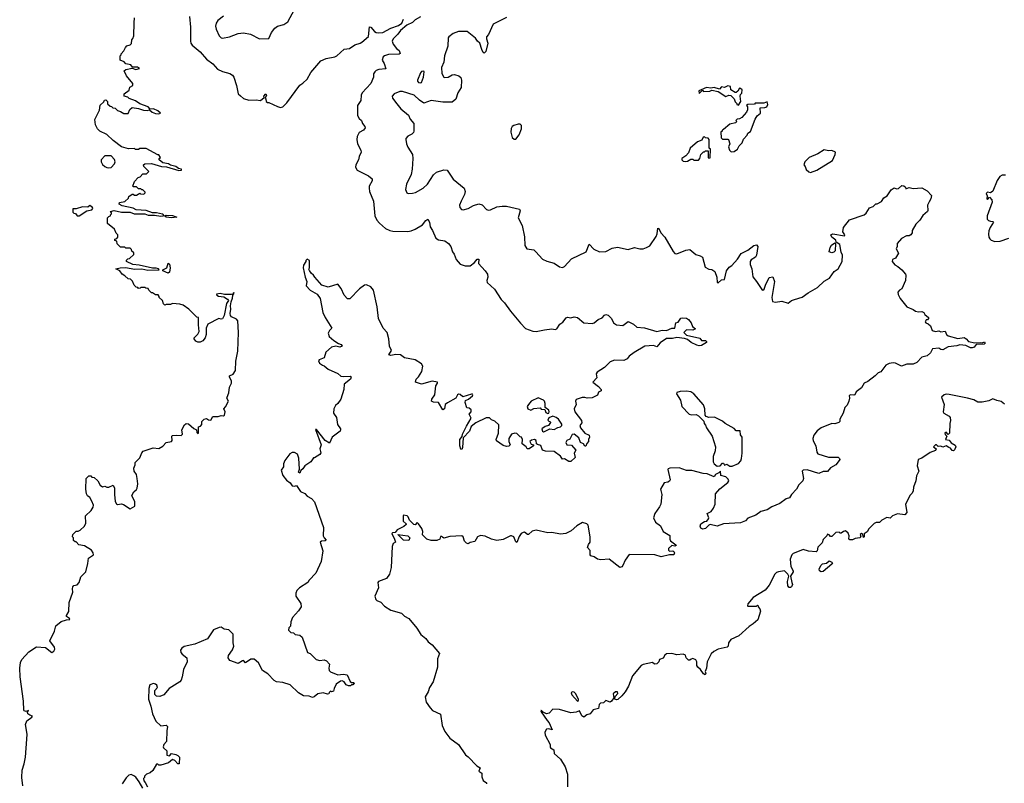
# Model space of a CAD drawing. Extents: x 2240384 to 2404287, y 351326 to 526670.
# Tile 271 of 309: x 2348743 to 2358034, y 456200 to 463406. Entities that reach past the tile are written whole.
import ezdxf

# ---------------------------------------------------------------- set-up
doc = ezdxf.new("R2010")
doc.units = 0

msp = doc.modelspace()

# ---------------------------------------------------------------- linework, layer by layer
at = {"layer": '0CON20XD'}
for points in [[(2350344.5, 463435), (2350354.4, 463335), (2350354.4, 463204.4), (2350358, 463185), (2350371.4, 463165), (2350445, 463102.5), (2350504.1, 463034.1), (2350565, 462990.8), (2350610.7, 462940.7), (2350655, 462915.8), (2350725, 462898.8), (2350751.7, 462881.7), (2350763.3, 462865), (2350790, 462785), (2350803.8, 462705), (2350826.6, 462686.6), (2350855, 462662.9), (2350905, 462645.7), (2350975, 462648.8), (2351015, 462643.3), (2351048.3, 462671.7), (2351047.5, 462685), (2351066.7, 462706.7), (2351072.5, 462695), (2351060, 462665), (2351067, 462657), (2351070, 462635), (2351080, 462625), (2351095, 462623.3), (2351175, 462585.6), (2351205, 462578.6), (2351225, 462582.5), (2351265, 462622.5), (2351385, 462788), (2351415, 462806.7), (2351455, 462846.2), (2351490.8, 462909.1), (2351585, 463018.8), (2351635, 463041.2), (2351717.5, 463055), (2351735, 463063.8), (2351805, 463126.9), (2351855, 463134.3), (2351905, 463170), (2351955.8, 463184.2), (2351972.5, 463195), (2352035, 463247.5), (2352045, 463340), (2352055, 463337.1), (2352092.2, 463295), (2352105, 463284.4), (2352125, 463280.8), (2352170, 463285), (2352244.3, 463325.7), (2352317.3, 463352.7), (2352347.3, 463375), (2352365, 463410)], [(2350665, 463439.2), (2350612.8, 463397.2), (2350595.6, 463375), (2350590, 463345), (2350596.3, 463316.3), (2350625.7, 463255), (2350643.6, 463233.6), (2350655, 463230.8), (2350722.5, 463245), (2350803.3, 463276.7), (2350855, 463281.3), (2350919.8, 463269.8), (2351005, 463224.2), (2351095, 463227.5), (2351118.8, 463285), (2351150, 463325), (2351175.7, 463344.3), (2351235, 463361.4), (2351272, 463385), (2351335, 463503.3)], [(2348838.3, 456841.7), (2348818.8, 456855), (2348817.5, 456872.5), (2348826.4, 456886.4), (2348805, 456878.8), (2348785, 456883.8), (2348781.1, 456891.1), (2348778.3, 456975), (2348746.6, 457205), (2348742.8, 457285), (2348749, 457341), (2348761.7, 457368.3), (2348828.1, 457441.9), (2348902, 457488), (2348985, 457482), (2349045, 457433.8), (2349064.1, 457445.9), (2349073.8, 457465), (2349070.8, 457485), (2349027.5, 457545), (2349070, 457635), (2349085, 457686), (2349135, 457725.7), (2349185, 457742.5), (2349217.5, 457745), (2349212.5, 457755), (2349185, 457772.5), (2349183.3, 457785), (2349207.5, 457822.5), (2349208.9, 457905), (2349245.5, 458005), (2349240, 458035), (2349244.7, 458055.3), (2349254.6, 458065.4), (2349285, 458072), (2349305.5, 458094.5), (2349320.3, 458149.7), (2349366.7, 458195), (2349386.4, 458273.6), (2349392.5, 458325), (2349440, 458355), (2349437.5, 458375), (2349419.3, 458399.3), (2349355, 458440), (2349301.7, 458451.7), (2349275, 458480), (2349265, 458480), (2349251.7, 458491.7), (2349250, 458515), (2349240, 458525), (2349243, 458547), (2349275, 458580), (2349295, 458580), (2349315, 458590), (2349353, 458627), (2349367.5, 458655), (2349362.5, 458725), (2349417, 458773), (2349437.5, 458805), (2349439.2, 458825), (2349425, 458862.5), (2349406.1, 458896.1), (2349383.6, 458913.6), (2349373, 458933), (2349367.5, 458975), (2349370, 459075), (2349395, 459100), (2349415, 459100), (2349425, 459090), (2349447, 459087), (2349480, 459055), (2349503.6, 459013.6), (2349525, 458997.5), (2349545, 459002.5), (2349563.6, 458993.6), (2349583, 458993), (2349625, 459012.5), (2349638.8, 458985), (2349636, 458925), (2349645, 458860), (2349655, 458837.5), (2349665, 458832), (2349705, 458836), (2349721.7, 458831.7), (2349785, 458791.2), (2349830, 458815), (2349830.8, 458855), (2349802.5, 458915), (2349820.5, 458949.5), (2349845, 458972.5), (2349850, 458985), (2349858.6, 459025), (2349851.4, 459075), (2349846.2, 459115), (2349823.8, 459145), (2349821.2, 459175), (2349833.3, 459205), (2349833.9, 459226.1), (2349875, 459272.5), (2349895, 459320), (2349907, 459333), (2350003.6, 459366.4), (2350055, 459360), (2350095, 459382.5), (2350123.9, 459416.1), (2350176, 459424), (2350182.5, 459435), (2350177.5, 459475), (2350185, 459482.5), (2350225, 459486.7), (2350265, 459482.5), (2350280, 459495), (2350272.5, 459535), (2350296.9, 459583.1), (2350315, 459596.7), (2350335, 459593.3), (2350385, 459546.7), (2350410, 459535), (2350415, 459510), (2350425, 459500), (2350430, 459505), (2350430, 459565), (2350448.3, 459571.7), (2350460, 459585), (2350462.5, 459615), (2350485, 459637.5), (2350505, 459642.5), (2350525, 459630), (2350545, 459627.5), (2350565, 459662.5), (2350615, 459661.2), (2350645, 459670), (2350665, 459668), (2350675.5, 459674.5), (2350682.2, 459705), (2350670, 459735), (2350685, 459751.2), (2350714, 459805), (2350698.6, 459835), (2350700, 459845), (2350717.1, 459885), (2350722.9, 459937.1), (2350742.3, 459975), (2350741.5, 459995), (2350721.2, 460035), (2350723.8, 460045), (2350757.6, 460062.4), (2350778.6, 460095), (2350782.1, 460185), (2350800.8, 460279.2), (2350806.4, 460455), (2350800, 460565), (2350789.4, 460579.4), (2350742.1, 460602.1), (2350731.9, 460615), (2350727.5, 460635), (2350736.2, 460675), (2350731.9, 460705), (2350738, 460745), (2350750.3, 460779.7), (2350752.5, 460807.5), (2350768, 460825), (2350765, 460832.5), (2350757.5, 460825), (2350760, 460820), (2350738.6, 460811.4), (2350675, 460813.8), (2350635, 460822.9), (2350600, 460815), (2350602.5, 460805), (2350617.7, 460797.7), (2350669.7, 460789.7), (2350705, 460769.2), (2350714, 460755), (2350693.3, 460726.7), (2350673.3, 460615), (2350657, 460583), (2350645, 460580), (2350623, 460587), (2350517, 460533), (2350503.6, 460496.4), (2350502.5, 460435), (2350492.5, 460405), (2350472.5, 460375), (2350445, 460362.5), (2350425, 460362.5), (2350403.9, 460373.9), (2350390, 460395), (2350390, 460405), (2350423, 460437), (2350437.5, 460465), (2350430, 460525), (2350430, 460595), (2350415, 460600), (2350340, 460675), (2350285, 460712.5), (2350255, 460722.5), (2350185, 460727.5), (2350165, 460720), (2350125, 460720), (2350111.7, 460711.7), (2350100, 460725), (2350090, 460755), (2350060, 460785), (2350060, 460795), (2350048.3, 460808.3), (2350025, 460810), (2349995, 460830), (2349985, 460830), (2349960, 460855), (2349955, 460870), (2349933, 460873), (2349925, 460880), (2349885, 460880), (2349878.3, 460871.7), (2349865, 460870), (2349858.3, 460878.3), (2349841.7, 460881.7), (2349821.7, 460901.7), (2349808.3, 460938.3), (2349788.3, 460958.3), (2349765, 460960), (2349735, 460990), (2349710, 461005), (2349686.4, 461036.4), (2349650, 461055), (2349690, 461065), (2349745, 461068.1), (2349825, 461053.1), (2349895, 461054.2), (2349952.4, 461042.4), (2350060, 461045), (2350052.5, 461055), (2350030.9, 461060.9), (2349995, 461060), (2349870.9, 461090.9), (2349810, 461095), (2349750, 461125), (2349751.7, 461138.3), (2349761.7, 461148.3), (2349778.3, 461151.7), (2349818.3, 461191.7), (2349820, 461205), (2349801.7, 461221.7), (2349798.3, 461238.3), (2349785, 461250), (2349745, 461250), (2349735, 461260), (2349695, 461260), (2349661.7, 461291.7), (2349660, 461315), (2349641.7, 461321.7), (2349640, 461335), (2349658.3, 461341.7), (2349670, 461355), (2349670, 461375), (2349651.7, 461391.7), (2349638.3, 461428.3), (2349571.7, 461481.7), (2349570, 461535), (2349585, 461550), (2349600, 461555), (2349600, 461565), (2349610, 461575), (2349610, 461585), (2349600, 461595), (2349634.2, 461605.8), (2349705, 461591.2), (2349785, 461589.2), (2349823, 461573), (2349925, 461574.2), (2349955, 461562.5), (2350015, 461562.5), (2350075, 461551.2), (2350100, 461555), (2350100, 461565), (2350089.5, 461569.5), (2350035, 461582.5), (2349996.7, 461583.3), (2349935, 461605.8), (2349843, 461613), (2349815, 461626.2), (2349708.3, 461648.3), (2349680, 461665), (2349685, 461680), (2349735, 461690), (2349768.3, 461721.7), (2349771.7, 461738.3), (2349805, 461760), (2349815, 461760), (2349825, 461750), (2349845, 461750), (2349875, 461770), (2349883, 461763), (2349915, 461760), (2349928.3, 461771.7), (2349928.3, 461778.3), (2349905, 461800), (2349895, 461800), (2349885, 461810), (2349865, 461810), (2349845, 461830), (2349815, 461830), (2349810, 461835), (2349825, 461880), (2349861.7, 461918.3), (2349878.3, 461921.7), (2349905, 461950), (2349938.3, 461951.7), (2349960, 461975), (2349915, 462020), (2349910, 462035), (2349923.8, 462046.2), (2349985, 462050), (2350082.1, 462022.1), (2350128.1, 462018.1), (2350245, 461984), (2350270, 461985), (2350270, 461995), (2350241.7, 462001.7), (2350215, 462021.2), (2350165, 462033.3), (2350146.4, 462046.4), (2350092.5, 462055), (2350060, 462085), (2350060, 462095), (2350070, 462105), (2350055, 462130), (2350045, 462130), (2349935, 462190), (2349875, 462190), (2349865, 462180), (2349835, 462180), (2349825, 462190), (2349768.3, 462188.3), (2349705, 462207.5), (2349625, 462267.5), (2349563.6, 462323.6), (2349500, 462355), (2349477, 462377), (2349457.5, 462415), (2349453.3, 462465), (2349483, 462527), (2349497, 462553), (2349501.7, 462598.3), (2349538.3, 462631.7), (2349541.7, 462648.3), (2349555, 462650), (2349570, 462635), (2349571.7, 462611.7), (2349595, 462590), (2349608.3, 462588.3), (2349623, 462573), (2349645, 462570), (2349665, 462550), (2349695, 462540), (2349725, 462520), (2349765, 462520), (2349781.7, 462558.3), (2349805, 462577.5), (2349865, 462567.1), (2349911.5, 462551.5), (2349945, 462550), (2349967, 462557), (2349992.4, 462532.4), (2350025, 462519.6), (2350055, 462518.5), (2350071.2, 462525), (2350046.6, 462546.6), (2350005, 462564.6), (2349973, 462563), (2349955, 462583.3), (2349875, 462611.5), (2349835, 462641.9), (2349775, 462662), (2349763.9, 462673.9), (2349730, 462685), (2349730, 462705), (2349775, 462740), (2349781.7, 462768.3), (2349810, 462785), (2349810, 462805), (2349750, 462875), (2349730, 462925), (2349743, 462937), (2349805, 462950), (2349837.7, 462937.7), (2349872.5, 462945), (2349855, 462958.6), (2349807.5, 462957.5), (2349791.4, 462981.4), (2349745, 462991.2), (2349727.5, 463007.5), (2349690, 463025), (2349690, 463065), (2349700, 463075), (2349700, 463085), (2349727, 463113), (2349740, 463145), (2349755, 463160), (2349785, 463170), (2349797, 463183), (2349800, 463215), (2349811.7, 463228.3), (2349820, 463255), (2349823, 463377), (2349827.5, 463425)], [(2352526.3, 463433.7), (2352474.6, 463405.4), (2352448.8, 463381.2), (2352394.7, 463355.3), (2352336.2, 463305), (2352311.7, 463268.3), (2352267.5, 463225), (2352257.5, 463205), (2352268, 463175), (2352297.1, 463135), (2352324.3, 463115), (2352333.9, 463086.1), (2352325, 463080.8), (2352221.7, 463078.3), (2352183.9, 463066.1), (2352172.5, 463055), (2352163.3, 463025), (2352182.1, 462992.1), (2352197.1, 462942.9), (2352133, 462937), (2352105, 462927.5), (2352092.5, 462915), (2352082.5, 462895), (2352081.2, 462865), (2352057.1, 462805), (2351973.1, 462715), (2351965.4, 462695), (2351961.2, 462645), (2351930, 462595), (2351930.7, 462500.7), (2351945, 462473.8), (2351966.7, 462455), (2351976.7, 462425), (2351998.3, 462398.3), (2352001.2, 462385), (2351986.4, 462363.6), (2351947, 462343), (2351926.9, 462305), (2351924.4, 462275), (2351931.9, 462235), (2351962.5, 462175), (2351965.8, 462155), (2351945.8, 462115), (2351940.8, 462085), (2351915.7, 462035), (2351912.9, 462015), (2351928.8, 461985), (2352035, 461933.3), (2352070, 461905), (2352069.2, 461885), (2352040.8, 461835), (2352039.2, 461815), (2352044.3, 461784.3), (2352080, 461695), (2352093.3, 461555), (2352113.5, 461515), (2352138.1, 461485), (2352195.7, 461434.3), (2352235, 461416.9), (2352265, 461411.4), (2352405, 461408.6), (2352435.6, 461414.4), (2352475, 461430), (2352545, 461470.7), (2352575, 461512.7), (2352595, 461524.2), (2352611.1, 461495), (2352615, 461450), (2352637.7, 461417.7), (2352670, 461345), (2352695, 461328.8), (2352755, 461320), (2352790, 461295), (2352811.2, 461265), (2352826.7, 461215), (2352842.7, 461192.7), (2352863, 461143), (2352899.7, 461099.7), (2352945, 461082), (2352995, 461083.8), (2353035.7, 461114.3), (2353060, 461145), (2353075.6, 461145.6), (2353072.5, 461105), (2353135, 461037.5), (2353156.2, 461005), (2353160, 460975), (2353152, 460945), (2353155, 460927.5), (2353223.9, 460863.9), (2353286.2, 460765), (2353318.8, 460735), (2353373.8, 460655), (2353468.3, 460541.7), (2353515, 460493.3), (2353585, 460467.5), (2353615, 460463.3), (2353695, 460480), (2353765, 460487.5), (2353795, 460482.5), (2353811.7, 460488.3), (2353838.3, 460531.7), (2353868.9, 460551.1), (2353898.3, 460591.7), (2353910.7, 460599.3), (2353945, 460593.3), (2353975, 460603.3), (2354005, 460596.2), (2354065, 460546.2), (2354145, 460540), (2354165, 460546.2), (2354202.3, 460577.7), (2354238.8, 460591.2), (2354262.3, 460617.7), (2354275, 460623.3), (2354295, 460617.5), (2354327, 460587), (2354347.5, 460545), (2354375.9, 460525.9), (2354435, 460520), (2354485, 460556.7), (2354533.6, 460533.6), (2354565, 460503.8), (2354637.6, 460497.6), (2354755, 460463.8), (2354805, 460476.7), (2354845, 460472.2), (2354895, 460494.3), (2354925, 460494), (2354933.3, 460545), (2354955, 460552.5), (2354980.5, 460589.5), (2354995, 460593.8), (2355035, 460588.8), (2355055, 460576.7), (2355079.4, 460545), (2355092.2, 460512.2), (2355118.3, 460488.3), (2355093.6, 460476.4), (2355035, 460478.8), (2355010, 460455), (2355035, 460430), (2355161.7, 460401.7), (2355175, 460380), (2355215, 460380), (2355225, 460370), (2355225, 460360), (2355175, 460332.2), (2355155, 460328.6), (2355133.4, 460333.4), (2355080.3, 460360.3), (2355045, 460389.2), (2355015, 460398.8), (2354944.3, 460405.7), (2354903, 460397), (2354845, 460397.5), (2354785, 460357.5), (2354755, 460320), (2354725, 460331.4), (2354642.5, 460325), (2354542.5, 460265), (2354495, 460230), (2354474.3, 460205.7), (2354445, 460188.8), (2354355, 460193.3), (2354313.9, 460176.1), (2354262.5, 460125), (2354190.7, 460079.3), (2354182.5, 460065), (2354187.5, 460025), (2354152.5, 459985), (2354203.3, 459945), (2354230, 459915), (2354230, 459905), (2354205, 459890), (2354195, 459862.5), (2354145, 459837.5), (2354096.1, 459833.9), (2354075, 459841.2), (2354049.3, 459840.7), (2353995, 459822.5), (2353988.8, 459805), (2353994.2, 459775), (2353974.2, 459735), (2353981.9, 459705), (2354044.4, 459625), (2354047.5, 459602.5), (2354028.8, 459575), (2354034, 459555), (2354075.7, 459505.7), (2354116, 459485), (2354120, 459465), (2354110, 459445), (2354110, 459425), (2354093, 459407), (2354085, 459382.5), (2354075, 459380), (2354062.5, 459402.5), (2354034, 459415), (2354019.5, 459459.5), (2353975, 459494.3), (2353955, 459490.8), (2353935, 459447.5), (2353905, 459433.8), (2353895.7, 459415), (2353904.6, 459394.6), (2353950.7, 459390.7), (2353991.2, 459345), (2353976.1, 459313.9), (2353983.3, 459275), (2353945, 459236.7), (2353925, 459236.2), (2353885, 459262.5), (2353865, 459260), (2353846.9, 459286.9), (2353785, 459330.8), (2353704.2, 459334.2), (2353677.5, 459345), (2353659.3, 459389.3), (2353627.5, 459397.5), (2353620, 459405), (2353616.2, 459435), (2353600, 459445), (2353572.3, 459437.7), (2353557.5, 459425), (2353570.7, 459400.7), (2353590, 459395), (2353590, 459385), (2353550, 459355), (2353530, 459355), (2353522.5, 459375), (2353483, 459403), (2353487, 459443), (2353477.5, 459465), (2353465, 459470), (2353435, 459501.2), (2353415, 459503.8), (2353383.3, 459495), (2353357.5, 459455), (2353357.5, 459425), (2353370, 459395), (2353357, 459383), (2353335, 459377.5), (2353305, 459386.7), (2353241.7, 459431.7), (2353240, 459445), (2353260, 459505), (2353263.9, 459583.9), (2353225, 459618.6), (2353195, 459630.8), (2353175, 459650), (2353145, 459648.6), (2353047.8, 459602.2), (2353003.6, 459566.4), (2352986.9, 459523.1), (2352928.6, 459461.4), (2352921.5, 459368.5), (2352915, 459351.2), (2352905, 459354), (2352895.5, 459385), (2352896.4, 459445), (2352917.5, 459472.5), (2352921.9, 459495), (2352958.7, 459571.3), (2353003.3, 459645), (2352983.3, 459685), (2353003.8, 459705), (2353003.9, 459723.9), (2352985, 459740), (2352963.3, 459743.3), (2352946.7, 459795), (2352948.3, 459811.7), (2352976.7, 459825), (2353015.7, 459855), (2353020, 459865), (2353015, 459871.2), (2353005, 459870.8), (2352925, 459847.5), (2352899.7, 459869.7), (2352885, 459872), (2352874, 459865), (2352857.5, 459835), (2352780.6, 459789.4), (2352757.5, 459775), (2352750, 459735), (2352735, 459723.3), (2352695, 459794.3), (2352646.2, 459796.2), (2352627.5, 459805), (2352631.2, 459825), (2352660.5, 459865), (2352669.5, 459950.5), (2352685.8, 459975), (2352685, 459985.8), (2352634.1, 459995.9), (2352535, 459966), (2352477.5, 459985), (2352484, 460015), (2352505.6, 460034.4), (2352536.7, 460085), (2352546.7, 460135), (2352535, 460157.5), (2352475, 460196.7), (2352375, 460215.8), (2352335, 460243.8), (2352293.4, 460246.6), (2352245.7, 460235.7), (2352226.2, 460245), (2352250, 460285), (2352233.3, 460325), (2352226.7, 460395), (2352210, 460455), (2352172.5, 460495), (2352127.5, 460585), (2352116, 460695), (2352080, 460855), (2352055, 460886.2), (2352015, 460903.8), (2351995, 460900), (2351950, 460865), (2351858.2, 460771.8), (2351835, 460772), (2351803.3, 460805), (2351775, 460870), (2351745, 460910), (2351655, 460882.5), (2351595, 460900), (2351527.5, 460975), (2351516.4, 460996.4), (2351492.5, 461015), (2351478.3, 461038.3), (2351472.5, 461052.5), (2351477.5, 461065), (2351477.5, 461135), (2351455, 461147.5), (2351442.5, 461135), (2351442.5, 461125), (2351421.2, 461088.8), (2351418.8, 461065), (2351436.2, 460975), (2351452.5, 460935), (2351447.5, 460895), (2351485, 460852.5), (2351550, 460815), (2351576.7, 460775), (2351604.2, 460644.2), (2351625, 460596.7), (2351686.7, 460495), (2351665, 460472.5), (2351653.6, 460446.4), (2351663.3, 460415), (2351707.7, 460377.7), (2351750.5, 460350.5), (2351775, 460342.5), (2351786, 460325), (2351765, 460314.3), (2351725, 460325.8), (2351685, 460316.7), (2351630.7, 460269.3), (2351616.4, 460213.6), (2351570, 460195), (2351563.6, 460186.4), (2351572.5, 460165), (2351600, 460145)], [(2353335, 463426.2), (2353210, 463365), (2353165, 463267.5), (2353147.5, 463245), (2353146.7, 463225), (2353160, 463185), (2353140.6, 463105), (2353125, 463088.8), (2353115, 463096.7), (2353102.5, 463125), (2353085.8, 463185), (2353062.6, 463202.6), (2353045, 463230.5), (2352965.9, 463295.9), (2352885, 463295.4), (2352833.3, 463276.7), (2352791.9, 463245), (2352787.1, 463235), (2352783.3, 463155), (2352752.5, 463065), (2352745.4, 463004.6), (2352722.7, 462955), (2352727.3, 462897.3), (2352745, 462864.5), (2352755, 462860), (2352787.5, 462862.5), (2352823.8, 462886.2), (2352845, 462890), (2352886.1, 462876.1), (2352905, 462860), (2352912.5, 462835), (2352907.5, 462765), (2352877.5, 462715), (2352857.5, 462655), (2352825, 462626.7), (2352736.4, 462626.4), (2352625, 462643.3), (2352555, 462620), (2352515.9, 462645.9), (2352463.8, 462695), (2352355, 462729.4), (2352330.8, 462729.2), (2352275, 462706.7), (2352256.7, 462685), (2352260, 462665), (2352300.7, 462610.7), (2352340, 462565), (2352412.5, 462505), (2352427.5, 462467.5), (2352462, 462425), (2352463.3, 462355), (2352458.3, 462341.7), (2352443.6, 462326.4), (2352405, 462306.7), (2352386.7, 462285), (2352386.2, 462275), (2352392, 462235), (2352405, 462202.5), (2352448, 462135), (2352452.9, 462095), (2352445.5, 461995.5), (2352435.4, 461945), (2352394.3, 461855), (2352383.9, 461803.9), (2352395, 461772.5), (2352407, 461767), (2352450.3, 461769.7), (2352476.7, 461775), (2352551.2, 461815), (2352592, 461855), (2352648.7, 461941.3), (2352675, 461966.2), (2352745, 461988.8), (2352775, 461986.7), (2352831.7, 461901.7), (2352936.7, 461815), (2352946.2, 461785), (2352941.2, 461755), (2352908, 461695), (2352894.2, 461655), (2352896.2, 461635), (2352912.5, 461615), (2352927.7, 461612.3), (2352975, 461624.2), (2353025, 461653.8), (2353075, 461670), (2353108.3, 461658.3), (2353147.5, 461615), (2353165, 461608.8), (2353185, 461611.2), (2353245, 461640), (2353295, 461647.5), (2353335, 461646.7), (2353459.3, 461619.3), (2353463.8, 461603.8), (2353448, 461535), (2353483.3, 461465), (2353505.8, 461355.8), (2353508, 461275), (2353527.5, 461245), (2353593.9, 461233.9), (2353614.2, 461214.2), (2353675.9, 461145.9), (2353715.9, 461125.9), (2353785, 461108.8), (2353837.5, 461075), (2353865, 461066.7), (2353885, 461076.7), (2353951.2, 461148.8), (2354087.5, 461215), (2354115, 461286.7), (2354159.3, 461239.3), (2354215, 461216.7), (2354275, 461220), (2354335, 461251.2), (2354385, 461260), (2354485, 461236.2), (2354545, 461256.2), (2354595, 461242.5), (2354625.5, 461244.5), (2354657.5, 461255), (2354687.5, 461272.5), (2354748.3, 461361.7), (2354758.8, 461385), (2354765, 461437.5), (2354775, 461436.7), (2354791.2, 461395), (2354831.2, 461355), (2354907.7, 461217.7), (2354925, 461200), (2354945, 461196.7), (2355027.7, 461232.3), (2355065, 461236.7), (2355121.7, 461191.7), (2355165, 461176.7)], [(2352525, 462809.2), (2352535, 462814), (2352553, 462863), (2352560, 462915), (2352555, 462920), (2352535, 462916), (2352523.8, 462905), (2352497.5, 462835), (2352496, 462825), (2352505, 462812), (2352525, 462809.2)], [(2355525, 462600), (2355547.5, 462635), (2355541.2, 462685), (2355545, 462700), (2355557, 462713), (2355560, 462745), (2355545, 462757.5), (2355535, 462760), (2355519.3, 462730.7), (2355505, 462720), (2355495, 462720), (2355453.6, 462743.6), (2355448.8, 462775), (2355425, 462782.5), (2355395, 462766.7), (2355365, 462772.5), (2355345, 462750), (2355295, 462766.7), (2355265, 462760), (2355223.6, 462766.4), (2355150, 462735), (2355155, 462710), (2355185, 462740), (2355195, 462730), (2355255, 462732.5), (2355275, 462740), (2355335, 462730), (2355405, 462682.5), (2355435, 462692.5), (2355451.7, 462691.7), (2355485, 462660), (2355495, 462630), (2355510, 462615), (2355510, 462605), (2355525, 462600)], [(2355455, 462160), (2355485, 462163.8), (2355516.2, 462185), (2355532.7, 462217.3), (2355560, 462245), (2355571.7, 462278.3), (2355607.5, 462315), (2355613.8, 462336.2), (2355639.2, 462350.8), (2355681.7, 462468.3), (2355701.7, 462498.3), (2355733.8, 462525), (2355730, 462575), (2355775, 462577.5), (2355793.3, 462585), (2355802, 462605), (2355795, 462630), (2355765, 462620), (2355682.5, 462617.5), (2355675, 462610), (2355613, 462607), (2355600, 462595), (2355610, 462585), (2355610, 462555), (2355602.5, 462535), (2355556.4, 462483.6), (2355535, 462470), (2355511.7, 462468.3), (2355500, 462455), (2355510, 462445), (2355498.3, 462431.7), (2355445, 462420), (2355385, 462370), (2355370, 462365), (2355370, 462355), (2355360, 462345), (2355361.7, 462291.7), (2355375, 462280), (2355425, 462280), (2355430, 462275), (2355442.5, 462235), (2355432.5, 462205), (2355440, 462175), (2355455, 462160)], [(2353408.3, 462278.3), (2353425, 462280), (2353455, 462320), (2353477.5, 462375), (2353477, 462407), (2353465, 462420), (2353445, 462420), (2353405, 462407.5), (2353390.7, 462399.3), (2353380.7, 462379.3), (2353377.5, 462345), (2353390, 462295), (2353408.3, 462278.3)], [(2355025, 462067.5), (2355045, 462072.5), (2355075, 462090), (2355095, 462090), (2355105, 462080), (2355148.3, 462081.7), (2355160, 462095), (2355170, 462135), (2355195, 462160), (2355205, 462160), (2355215, 462170), (2355238.3, 462168.3), (2355240, 462105), (2355245, 462100), (2355258.3, 462101.7), (2355260, 462185), (2355250, 462195), (2355250, 462275), (2355238.3, 462288.3), (2355215, 462290), (2355205, 462300), (2355191.7, 462298.3), (2355179.3, 462270.7), (2355140, 462255), (2355070, 462195), (2355055, 462150), (2355029.3, 462120.7), (2354991.2, 462095), (2354990, 462085), (2355005, 462071.2), (2355025, 462067.5)], [(2356205, 461964), (2356265, 461987.1), (2356412, 462078), (2356437.5, 462135), (2356440, 462155), (2356405, 462172.5), (2356375, 462170), (2356335, 462178.8), (2356275, 462140), (2356193.6, 462106.4), (2356152.5, 462065), (2356142.5, 462035), (2356155, 462020), (2356165, 461992.5), (2356189.3, 461969.3), (2356205, 461964)], [(2349585, 462007.5), (2349605, 462012.5), (2349637.5, 462045), (2349642.5, 462065), (2349638.3, 462088.3), (2349605, 462120), (2349545, 462120), (2349512.5, 462085), (2349512.5, 462065), (2349525, 462040), (2349545, 462020), (2349565, 462012.5), (2349585, 462007.5)], [(2358045, 461940), (2358015, 461940), (2357990, 461925), (2357965, 461890), (2357925, 461787.5), (2357905, 461772.5), (2357875, 461777.5), (2357863.3, 461765), (2357872.5, 461745), (2357870, 461715), (2357875, 461710), (2357895, 461730), (2357916.1, 461706.1), (2357920, 461685), (2357873.3, 461555), (2357872.5, 461525), (2357885, 461512.5), (2357903.6, 461503.6), (2357925, 461502.5), (2357932.5, 461495), (2357900, 461445), (2357887.5, 461415), (2357883.3, 461383.3), (2357887.5, 461355), (2357897, 461337), (2357910, 461325), (2357943.6, 461313.6), (2357995, 461317.5), (2358075, 461343.3)], [(2355165, 461176.7), (2355186, 461165), (2355210.7, 461070.7), (2355245, 461052.5), (2355275, 461047.5), (2355300.7, 461030.7), (2355322, 460975), (2355323.3, 460925), (2355335, 460923.3), (2355365, 460950), (2355395, 460953.8), (2355411.2, 461035), (2355437.8, 461072.2), (2355462.2, 461087.8), (2355515, 461147.5), (2355550.7, 461199.3), (2355615, 461232.5), (2355670, 461275), (2355695, 461282.5), (2355706.7, 461265), (2355695, 461182.5), (2355685, 461166.7), (2355645, 461140), (2355636.3, 461123.7), (2355636.9, 461095), (2355652.5, 461055), (2355659.3, 460979.3), (2355695, 460936.7), (2355745, 460860), (2355755, 460853.8), (2355767.4, 460862.6), (2355779.3, 460900.7), (2355815, 460972.5), (2355850, 460980), (2355864.5, 460935), (2355839.1, 460785), (2355845, 460746.7), (2355875, 460741.2), (2355935, 460748.8), (2355995, 460730), (2356024.3, 460755.7), (2356054.2, 460765.8), (2356125, 460786.2), (2356181.7, 460828.3), (2356272.3, 460877.7), (2356335, 460937.5), (2356385, 460967.5), (2356428.8, 461031.2), (2356466.7, 461055), (2356503.3, 461125), (2356506.7, 461185), (2356493.6, 461213.6), (2356483.3, 461285), (2356447.5, 461307.5), (2356442.5, 461325), (2356406.7, 461355), (2356396.7, 461375), (2356415, 461383.8), (2356525, 461367.5), (2356530, 461375), (2356511.2, 461405), (2356516.2, 461445), (2356571.7, 461518.3), (2356710, 461565), (2356729.3, 461580.7), (2356760.7, 461629.3), (2356797, 461643), (2356823, 461667), (2356835, 461667.5), (2356875, 461690), (2356897.5, 461725), (2356927.5, 461745), (2356965, 461800), (2356995, 461820), (2357015, 461810), (2357035, 461812.5), (2357068.3, 461841.7), (2357085, 461837.5), (2357100, 461825), (2357105, 461810), (2357135, 461822.5), (2357175, 461812.5), (2357255, 461820), (2357305, 461792.5), (2357347.5, 461747.5), (2357340, 461715), (2357323.3, 461686.7), (2357310, 461655), (2357313, 461607), (2357307.5, 461595), (2357265, 461557.5), (2357236.7, 461515), (2357200, 461475), (2357164.1, 461415.9), (2357163.3, 461395), (2357153.3, 461375), (2357135, 461366.2), (2357110, 461365), (2357065, 461342.5), (2357022.5, 461295), (2357022.5, 461265), (2357012.5, 461245), (2357036.4, 461203.6), (2357007.5, 461155), (2356978, 461142), (2356976, 461125), (2357002.1, 461092.1), (2357028.1, 461078.1), (2357066.7, 461045), (2357101.2, 461005), (2357103.3, 460995), (2357102.5, 460945), (2357067.5, 460865), (2357045, 460852.5), (2357030, 460835), (2357033, 460813), (2357050, 460775), (2357115, 460697.5), (2357175, 460672.5), (2357196, 460656), (2357225, 460648.8), (2357255, 460653.3), (2357275, 460642.5), (2357283.6, 460623.6), (2357317.5, 460595), (2357320, 460585), (2357310, 460575), (2357295, 460573.3), (2357288, 460555), (2357293.8, 460545), (2357315, 460537.5), (2357335.8, 460515.8), (2357354.6, 460474.6), (2357385, 460462.5), (2357415, 460468.9), (2357435, 460461.4), (2357475, 460466.2), (2357489.2, 460435), (2357505, 460423.1), (2357595, 460398.9), (2357655, 460405.7), (2357673.8, 460395), (2357695, 460369.2), (2357755, 460356.2), (2357805, 460361.2), (2357825, 460356.2), (2357845.8, 460365.8), (2357853.3, 460355), (2357845, 460343.8), (2357768.3, 460341.7), (2357750, 460315), (2357731.7, 460308.3), (2357715, 460310), (2357670.8, 460330.8), (2357615, 460337.3), (2357585, 460328.1), (2357505, 460318.8), (2357455, 460291.2), (2357435, 460293.3), (2357415, 460306), (2357355, 460300), (2357337.3, 460262.7), (2357307.3, 460232.7), (2357255, 460222.5), (2357207.9, 460172.1), (2357175, 460154.2), (2357115, 460154.4), (2357065, 460137.8), (2357005.5, 460165.5), (2356985, 460168.6), (2356947.9, 460162.1), (2356914.3, 460145.7), (2356867.5, 460082.5), (2356843.3, 460075), (2356815, 460043.8), (2356745, 459991.2), (2356710, 459975), (2356685, 459932.5), (2356637, 459893), (2356623, 459867), (2356615, 459862.5), (2356585, 459866.7), (2356570.7, 459859.3), (2356573.3, 459835), (2356566.2, 459805), (2356550.7, 459769.3), (2356530, 459745), (2356513.6, 459693.6), (2356482.5, 459635), (2356482.5, 459615), (2356472.5, 459605), (2356435, 459593.3), (2356405, 459595.6), (2356305, 459554), (2356268.8, 459525), (2356236.7, 459485), (2356226.2, 459455), (2356231.2, 459431.2), (2356253.8, 459385), (2356265.8, 459325), (2356275, 459308), (2356375, 459276.7), (2356465, 459276.2), (2356480, 459265), (2356482.5, 459255), (2356476.7, 459245), (2356443.3, 459205), (2356395, 459176.7), (2356365, 459143.3), (2356325, 459141.2), (2356285, 459123.3), (2356175, 459156.7), (2356136.4, 459153.6), (2356127.5, 459145), (2356138, 459075), (2356132, 459055), (2356094.6, 459015.4), (2356074, 458975), (2356026, 458925), (2356006.7, 458895), (2355975, 458883.3), (2355915, 458841.2), (2355841.7, 458808.3), (2355795, 458780), (2355736.4, 458763.6), (2355689.5, 458730.5), (2355615, 458702.5), (2355593, 458677), (2355545, 458657.5), (2355385, 458650), (2355325, 458627.5), (2355259.3, 458640.7), (2355245, 458636), (2355215, 458603.3), (2355189.3, 458599.3), (2355168.8, 458608.8), (2355164.2, 458625), (2355171.2, 458648.8), (2355205, 458669.4), (2355226.7, 458675), (2355243.8, 458695), (2355246.7, 458705), (2355230, 458745), (2355268.8, 458765), (2355290, 458795), (2355305.8, 458835), (2355309.5, 458930.5), (2355350.3, 458979.7), (2355425, 459038.8), (2355433.8, 459055), (2355428.8, 459068.8), (2355405, 459092), (2355358.8, 459105), (2355357, 459147), (2355339.5, 459130.5), (2355307.5, 459115), (2355295, 459092.5), (2355230, 459120), (2355193.3, 459123.3), (2355085, 459152.5), (2355035, 459153.1), (2354967.1, 459177.1), (2354877.5, 459175), (2354861.2, 459168.8), (2354858.8, 459161.2), (2354880, 459065), (2354875, 459051.2), (2354858.8, 459041.2), (2354824.3, 459035.7), (2354790, 458975), (2354802.2, 458925), (2354792.5, 458835), (2354781.7, 458808.3), (2354736, 458745), (2354724, 458705), (2354743.8, 458665), (2354789.1, 458629.1), (2354816.2, 458575), (2354877.3, 458537.3), (2354878, 458505), (2354885, 458486.7), (2354935, 458450), (2354936.4, 458443.6), (2354925, 458437.5), (2354895, 458442.5), (2354863.6, 458416.4), (2354865, 458400), (2354875, 458390), (2354905, 458392.5), (2354915, 458386.7), (2354922.5, 458375), (2354915, 458357.5), (2354875, 458356.7), (2354795, 458335.7), (2354735, 458356), (2354495, 458360), (2354455.3, 458304.7), (2354435, 458253.8), (2354425, 458241.2), (2354407, 458237), (2354305, 458314.2), (2354225, 458310), (2354194.2, 458314.2), (2354165, 458337.5), (2354133.3, 458345), (2354126.2, 458355), (2354125, 458397.5), (2354100, 458425), (2354111.2, 458455), (2354125.5, 458474.5), (2354127.1, 458525), (2354106.2, 458635), (2354095, 458650), (2354055, 458661.2), (2353999.7, 458630.3), (2353947.2, 458582.8), (2353895, 458557.9), (2353845, 458552.3), (2353764.2, 458565.8), (2353725, 458562.5), (2353615, 458590), (2353579.3, 458580.7), (2353545, 458547.5), (2353535, 458547.5), (2353505, 458570), (2353495, 458567.5), (2353475, 458556.7), (2353455, 458530), (2353435, 458471.4), (2353425, 458478), (2353406.8, 458526.8), (2353385, 458536.2), (2353374.1, 458535.9), (2353305, 458500), (2353245, 458490.8), (2353194.5, 458504.5), (2353135, 458532), (2353092.3, 458537.7), (2353064.3, 458525.7), (2353038.2, 458481.8), (2352995, 458472.7), (2352975, 458460.7), (2352957.8, 458465), (2352939.1, 458485), (2352927.5, 458525), (2352915, 458534.4), (2352801.7, 458528.3), (2352745, 458513.8), (2352731.2, 458521.2), (2352725, 458530), (2352715, 458530), (2352707.5, 458505), (2352679.5, 458490.5), (2352625, 458492.5), (2352585, 458503.3), (2352543.9, 458543.9), (2352546.7, 458575), (2352538, 458605), (2352505, 458650), (2352495, 458660), (2352475, 458640), (2352461.7, 458641.7), (2352421.7, 458681.7), (2352410, 458715), (2352400, 458725), (2352365, 458730), (2352360, 458725), (2352360, 458675), (2352388.3, 458648.3), (2352388.3, 458641.7), (2352367, 458623), (2352305, 458592.5), (2352285, 458567.5), (2352260, 458565), (2352253.6, 458556.4), (2352280.8, 458505), (2352287.5, 458475), (2352268.3, 458461.7), (2352258.2, 458435), (2352246.7, 458235), (2352232.2, 458175), (2352205, 458132.5), (2352127.5, 458105), (2352123.3, 458095), (2352128.8, 458045), (2352093.3, 457965), (2352102.5, 457935), (2352112.5, 457925), (2352149.7, 457909.7), (2352185, 457872.5), (2352243.8, 457835), (2352345, 457805.6), (2352375, 457778.1), (2352416, 457755), (2352490.8, 457665), (2352528, 457605), (2352575.7, 457565.7), (2352595.8, 457535.8), (2352635, 457506.2), (2352704.2, 457425), (2352686.2, 457373.8), (2352686.2, 457295), (2352643.6, 457156.4), (2352610.6, 457105), (2352597.2, 457062.8), (2352570, 457015), (2352577, 456967), (2352615, 456911.2), (2352638.3, 456888.3), (2352712.5, 456852.5), (2352730, 456745), (2352755, 456690), (2352802, 456625), (2352885, 456566.2), (2352948.8, 456468.8), (2352975, 456448.8), (2353055, 456363.3), (2353086.4, 456346.4), (2353076.7, 456315), (2353104, 456295), (2353105, 456260), (2353115.6, 456225.6), (2353147.5, 456205), (2353146.7, 456195)], [(2349305, 461554), (2349375, 461603.3), (2349425, 461613.3), (2349433.3, 461625), (2349428.8, 461635), (2349405, 461652.5), (2349385, 461636.7), (2349335, 461641.4), (2349275, 461620), (2349245, 461620), (2349245, 461590), (2349255, 461580), (2349268.3, 461578.3), (2349286.4, 461556.4), (2349305, 461554)], [(2350175, 461536), (2350125, 461542.5), (2350110, 461555), (2350125, 461561.2), (2350185, 461557.8), (2350225, 461543.8), (2350175, 461536)], [(2356405, 461207.5), (2356380, 461215), (2356390, 461255), (2356403, 461277), (2356435, 461300), (2356440, 461295), (2356437.5, 461225), (2356425, 461212.5), (2356405, 461207.5)], [(2350145, 461013.8), (2350092.5, 461035), (2350093.9, 461046.1), (2350131.2, 461065), (2350145, 461107.5), (2350155, 461100), (2350162.5, 461065), (2350157.1, 461022.9), (2350145, 461013.8)], [(2351600, 460145), (2351615, 460140), (2351655, 460107.5), (2351745, 460067.5), (2351772.7, 460042.7), (2351795, 460038), (2351860.8, 460040.8), (2351871.2, 460035), (2351865.6, 460014.4), (2351803.9, 459966.1), (2351802.5, 459915), (2351773.3, 459825), (2351746, 459784), (2351723.3, 459765), (2351706.7, 459735), (2351703.6, 459693.6), (2351731.7, 459651.7), (2351742.5, 459585), (2351770, 459545), (2351770, 459535), (2351765.9, 459524.1), (2351692.5, 459465), (2351665, 459410), (2351625, 459434.2), (2351545, 459538.8), (2351535, 459540), (2351586.2, 459395), (2351573.8, 459355), (2351585, 459320), (2351575, 459302.5), (2351525, 459270), (2351515, 459270), (2351490, 459235), (2351432.5, 459195), (2351415, 459167.5), (2351396.7, 459153.3), (2351385, 459127.5), (2351374.5, 459135), (2351384, 459166), (2351378.3, 459268.3), (2351363.3, 459305), (2351335, 459322.5), (2351315, 459322.5), (2351292.3, 459307.7), (2351244.5, 459245.5), (2351232.9, 459215), (2351231.2, 459185), (2351209.2, 459155), (2351225.9, 459105.9), (2351260.7, 459060.7), (2351293.9, 459033.9), (2351315, 459007.5), (2351335, 459002.5), (2351355, 459010), (2351392.3, 458952.3), (2351432.5, 458935), (2351455, 458910), (2351495, 458886.7), (2351525.8, 458855.8), (2351610, 458615), (2351606.2, 458535), (2351616.2, 458515), (2351636.2, 458495), (2351625, 458486.7), (2351590, 458485), (2351577.5, 458475), (2351603.3, 458395), (2351586.4, 458293.6), (2351536.1, 458183.9), (2351473.6, 458116.4), (2351462.5, 458095), (2351382.5, 458045), (2351359.3, 458020.7), (2351347.5, 457995), (2351347.5, 457965), (2351396.7, 457896.7), (2351397.5, 457865), (2351375, 457827.5), (2351317.5, 457765), (2351300, 457725), (2351297, 457683), (2351283, 457667), (2351280, 457645), (2351301.7, 457621.7), (2351325, 457620), (2351343, 457603), (2351385, 457597.5), (2351409.3, 457579.3), (2351457.5, 457435), (2351485, 457423.3), (2351539.5, 457369.5), (2351575, 457358.8), (2351615, 457365.6), (2351638, 457355), (2351666.2, 457325), (2351658.8, 457285), (2351663.8, 457265), (2351675, 457252), (2351744.1, 457224.1), (2351795, 457229.4), (2351833.6, 457223.6), (2351860.7, 457160.7), (2351875, 457150), (2351895, 457150), (2351897.5, 457145), (2351885, 457130), (2351875, 457130), (2351865, 457120), (2351845, 457120), (2351825, 457130), (2351805, 457157.5), (2351786.4, 457166.4), (2351770, 457165), (2351730, 457135), (2351710, 457095), (2351705, 457070), (2351685, 457062.5), (2351675, 457070), (2351662.5, 457057.5), (2351660, 457045), (2351648.3, 457041.7), (2351605, 457052.5), (2351555, 457042.9), (2351521.2, 457015), (2351505, 457010.8), (2351475, 457021.9), (2351421.2, 457025), (2351375, 457054.3), (2351295, 457130.5), (2351225, 457150), (2351165, 457158.8), (2351145, 457168.8), (2351082.9, 457232.9), (2351034.1, 457264.1), (2350995, 457337.5), (2350955, 457370), (2350925, 457370), (2350875, 457336.7), (2350855, 457357.5), (2350845, 457356.7), (2350805, 457330), (2350725, 457357.5), (2350710, 457385), (2350713.8, 457405), (2350750.7, 457459.3), (2350763.3, 457495), (2350756.2, 457525), (2350756.4, 457606.4), (2350715, 457647.5), (2350673, 457653), (2350645, 457672.5), (2350625, 457670), (2350572.3, 457647.7), (2350515, 457563.8), (2350395, 457513.3), (2350295, 457490), (2350272.5, 457475), (2350260, 457455), (2350262.5, 457435), (2350275, 457417.5), (2350320, 457385), (2350322.5, 457345), (2350287.5, 457275), (2350277.5, 457205), (2350266.2, 457173.8), (2350253, 457157), (2350152.5, 457095), (2350102.5, 457035), (2350065, 457020), (2350035, 457022.5), (2350018.3, 457038.3), (2350017.5, 457075), (2350042.5, 457105), (2350037.5, 457125), (2350025, 457136.7), (2350005, 457142.5), (2349970.7, 457129.3), (2349960, 457095), (2349957.5, 456995), (2349979.3, 456929.3), (2349996.7, 456855), (2350026.2, 456785), (2350075, 456742.5), (2350125, 456750), (2350137.3, 456737.3), (2350130, 456695), (2350126.7, 456595), (2350102.5, 456565), (2350097.5, 456545), (2350100, 456535), (2350130, 456505), (2350130, 456465), (2350155, 456460), (2350175, 456480), (2350215, 456472.5), (2350235, 456462.5), (2350250, 456445), (2350247.5, 456385), (2350235, 456382.5), (2350206.4, 456416.4), (2350185, 456423.3), (2350145.9, 456394.1), (2350075, 456372.5), (2350055, 456370), (2350045, 456380), (2350035, 456380), (2349998.3, 456321.7), (2349975, 456300), (2349940, 456285), (2349921.7, 456268.3), (2349920, 456255), (2349910, 456245), (2349913, 456223), (2349928.3, 456208.3), (2349948.8, 456165)], [(2353725, 459690), (2353735, 459693.3), (2353740, 459705), (2353735, 459722.5), (2353700, 459745), (2353702.5, 459785), (2353696, 459805), (2353685, 459815.8), (2353635, 459838), (2353570, 459805), (2353542.5, 459775), (2353532.5, 459755), (2353537.5, 459735), (2353565, 459720), (2353593, 459737), (2353653, 459743), (2353665, 459730), (2353698.3, 459728.3), (2353708.3, 459698.3), (2353725, 459690)], [(2355445, 459193.3), (2355465, 459193.8), (2355525, 459217.5), (2355546.1, 459243.9), (2355552.5, 459265), (2355560, 459315), (2355560, 459465), (2355545, 459490), (2355540, 459525), (2355505, 459526.7), (2355485, 459546.7), (2355400, 459595), (2355375, 459617.5), (2355300, 459655), (2355245, 459652.5), (2355221.7, 459661.7), (2355210, 459675), (2355207.5, 459735), (2355195, 459770), (2355105, 459876.7), (2355075, 459893.3), (2355035, 459901.2), (2354975, 459896.7), (2354943.6, 459886.4), (2354940, 459875), (2354977, 459817), (2354990, 459755), (2355060, 459685), (2355085, 459677.5), (2355125, 459680), (2355148.3, 459668.3), (2355198.3, 459618.3), (2355202.5, 459595), (2355215, 459580), (2355223.9, 459553.9), (2355277.5, 459475), (2355310, 459375), (2355306.7, 459336.7), (2355287.5, 459285), (2355286.7, 459235), (2355296.7, 459215), (2355325, 459193.3), (2355353.6, 459196.4), (2355375, 459222.5), (2355385, 459220), (2355392.5, 459202.5), (2355415, 459212.5), (2355445, 459193.3)], [(2358035, 459777.5), (2358003.6, 459803.6), (2357961.7, 459811.7), (2357925, 459828.8), (2357889.3, 459810.7), (2357823.6, 459796.4), (2357785, 459796.2), (2357745, 459817.5), (2357685, 459834), (2357515, 459868.8), (2357485, 459872.5), (2357465, 459867.5), (2357440, 459845), (2357467.5, 459775), (2357457.5, 459705), (2357463.9, 459693.9), (2357512.5, 459665), (2357521.7, 459651.7), (2357526.7, 459625), (2357520, 459595), (2357516.7, 459505), (2357502.5, 459492.5), (2357485, 459512.5), (2357473.6, 459506.4), (2357475, 459492.5), (2357490, 459475), (2357480, 459445), (2357515, 459438), (2357532.7, 459412.7), (2357570, 459390), (2357576.2, 459376.2), (2357565, 459346.7), (2357555, 459338.8), (2357540.5, 459340.5), (2357525, 459362.5), (2357511.7, 459368.3), (2357485, 459383.3), (2357455, 459373.3), (2357435, 459381.2), (2357408.3, 459378.3), (2357395, 459393.3), (2357385, 459393.8), (2357366.7, 459375), (2357390, 459355), (2357385, 459340), (2357335, 459322), (2357255, 459266.7), (2357222.5, 459255), (2357210, 459195), (2357226.7, 459145), (2357205, 459100), (2357200, 459055), (2357177.5, 458995), (2357175, 458960), (2357163, 458937), (2357145, 458920), (2357102.5, 458835), (2357113.6, 458756.4), (2357096.1, 458733.9), (2357025, 458742.5), (2356980, 458725), (2356957, 458703), (2356925, 458707.5), (2356877, 458683), (2356855, 458660), (2356825, 458660), (2356805, 458652.5), (2356755, 458600), (2356738.3, 458571.7), (2356710, 458555), (2356710, 458525), (2356705, 458520), (2356698.3, 458548.3), (2356685, 458557.5), (2356673, 458547), (2356680, 458525), (2356670, 458515), (2356625, 458510), (2356601.7, 458498.3), (2356575, 458497.5), (2356567.5, 458505), (2356570, 458535), (2356559.5, 458559.5), (2356535, 458581.2), (2356515, 458577.5), (2356495, 458560), (2356485, 458560), (2356475, 458570), (2356445, 458567.5), (2356405, 458530), (2356395, 458530), (2356380, 458545), (2356365, 458550), (2356360, 458535), (2356325, 458500), (2356315, 458470), (2356273, 458427), (2356267, 458393), (2356257, 458383), (2356185, 458390), (2356135, 458406.7), (2356067.5, 458377.5)], [(2353685, 459516.7), (2353695, 459520), (2353745, 459544.4), (2353785, 459538.5), (2353821.4, 459558.6), (2353845, 459562.9), (2353858.1, 459575), (2353858.9, 459588.9), (2353827.7, 459637.7), (2353805, 459653.3), (2353775, 459663.3), (2353735, 459647.5), (2353727, 459627), (2353735, 459617.5), (2353750, 459615), (2353752.5, 459605), (2353746.7, 459595), (2353733.8, 459576.2), (2353702.1, 459567.9), (2353671.2, 459545), (2353675, 459522.5), (2353685, 459516.7)], [(2352415, 458491.2), (2352365, 458493.8), (2352311.7, 458548.3), (2352405, 458536), (2352423.8, 458515), (2352415, 458491.2)], [(2356067.5, 458377.5), (2356041.7, 458368.3), (2356027.5, 458355), (2356012.5, 458315), (2356020, 458245), (2356042.5, 458205), (2356042.5, 458195), (2356017.5, 458155), (2356027.5, 458095), (2356036.2, 458076.2), (2356027, 458053), (2356015, 458046.2), (2356005, 458048.8), (2355990, 458065), (2355987.5, 458105), (2356000, 458155), (2355990, 458175), (2355960, 458205), (2355903, 458197), (2355885, 458190), (2355870, 458175), (2355815, 458070), (2355776.4, 458023.6), (2355665, 457952.5), (2355612.5, 457895), (2355610, 457875), (2355615, 457870), (2355695, 457870), (2355705, 457880), (2355710, 457875), (2355710, 457865), (2355727, 457847), (2355732.5, 457825), (2355707.3, 457742.7), (2355665, 457703.3), (2355625, 457680), (2355528.3, 457591.7), (2355453.6, 457556.4), (2355432.5, 457525), (2355427, 457493), (2355420, 457485), (2355334.1, 457465.9), (2355292.5, 457445), (2355268.3, 457421.7), (2355231.2, 457345), (2355223, 457287), (2355210, 457255), (2355217.5, 457235), (2355210, 457225), (2355195, 457232.5), (2355167.5, 457275), (2355142.5, 457295), (2355133, 457313), (2355132.5, 457345), (2355122.5, 457365), (2355095, 457378), (2355077.7, 457372.3), (2355065, 457362.5), (2355053, 457363), (2355033, 457383), (2355025, 457410), (2355005, 457417.5), (2354945, 457412.5), (2354895, 457423.3), (2354845, 457421.2), (2354829.5, 457410.5), (2354815, 457382), (2354780.7, 457369.3), (2354772.5, 457345), (2354753.9, 457326.1), (2354733, 457323), (2354715, 457340), (2354625, 457322.5), (2354607, 457313), (2354526.4, 457213.6), (2354488.8, 457115), (2354455, 457062.5), (2354425.9, 457024.1), (2354388.3, 456991.7), (2354375, 456987.5), (2354360, 456995), (2354361.7, 457018.3), (2354387, 457047), (2354383, 457063), (2354365, 457063.3), (2354342.5, 457045), (2354350, 457005), (2354326.4, 456973.6), (2354315, 456966.7), (2354275, 456980), (2354251.2, 456958.8), (2354222.5, 456955), (2354210, 456945), (2354203.3, 456906.7), (2354155, 456893.8), (2354126.1, 456853.9), (2354095, 456847.5), (2354065, 456823.3), (2354046.2, 456836.2), (2354025, 456882.5), (2353995, 456870), (2353945, 456864), (2353835, 456897.5), (2353775, 456900), (2353738.3, 456861.7), (2353715, 456856.7), (2353682.5, 456872.5), (2353665, 456890), (2353660, 456885), (2353662.5, 456875), (2353721.7, 456791.7), (2353739.7, 456769.7), (2353767.5, 456705), (2353735, 456712.5), (2353715, 456710), (2353698.3, 456681.7), (2353702.5, 456655), (2353750, 456565), (2353747.5, 456545), (2353752.5, 456535), (2353782.5, 456515), (2353785, 456480), (2353845, 456427.5), (2353890, 456355), (2353912.5, 456285), (2353912.5, 456165)], [(2356305, 458196.7), (2356290, 458205), (2356287.5, 458225), (2356305, 458260), (2356318.3, 458271.7), (2356355, 458277.5), (2356380.7, 458299.3), (2356407.7, 458287.7), (2356411.2, 458275), (2356405, 458266.7), (2356325, 458200), (2356305, 458196.7)], [(2354005, 456974), (2354015, 456980), (2354015.8, 456995), (2353988.3, 457048.3), (2353975, 457060), (2353955, 457062.5), (2353947.5, 457055), (2353952, 457035), (2354005, 456974)], [(2348774, 456175), (2348763.1, 456255), (2348764.7, 456325), (2348784.7, 456385), (2348796.5, 456445), (2348811.6, 456615), (2348812.1, 456665), (2348796.3, 456753.7), (2348809.8, 456790.2), (2348858, 456825), (2348863.3, 456835), (2348838.3, 456841.7)], [(2349903.3, 456155), (2349870, 456215), (2349837.7, 456257.7), (2349820.7, 456270.7), (2349795, 456282.5), (2349773.9, 456276.1), (2349747, 456253), (2349710, 456195)]]:
    msp.add_lwpolyline(points, dxfattribs=at)

doc.saveas('drawing.dxf')
